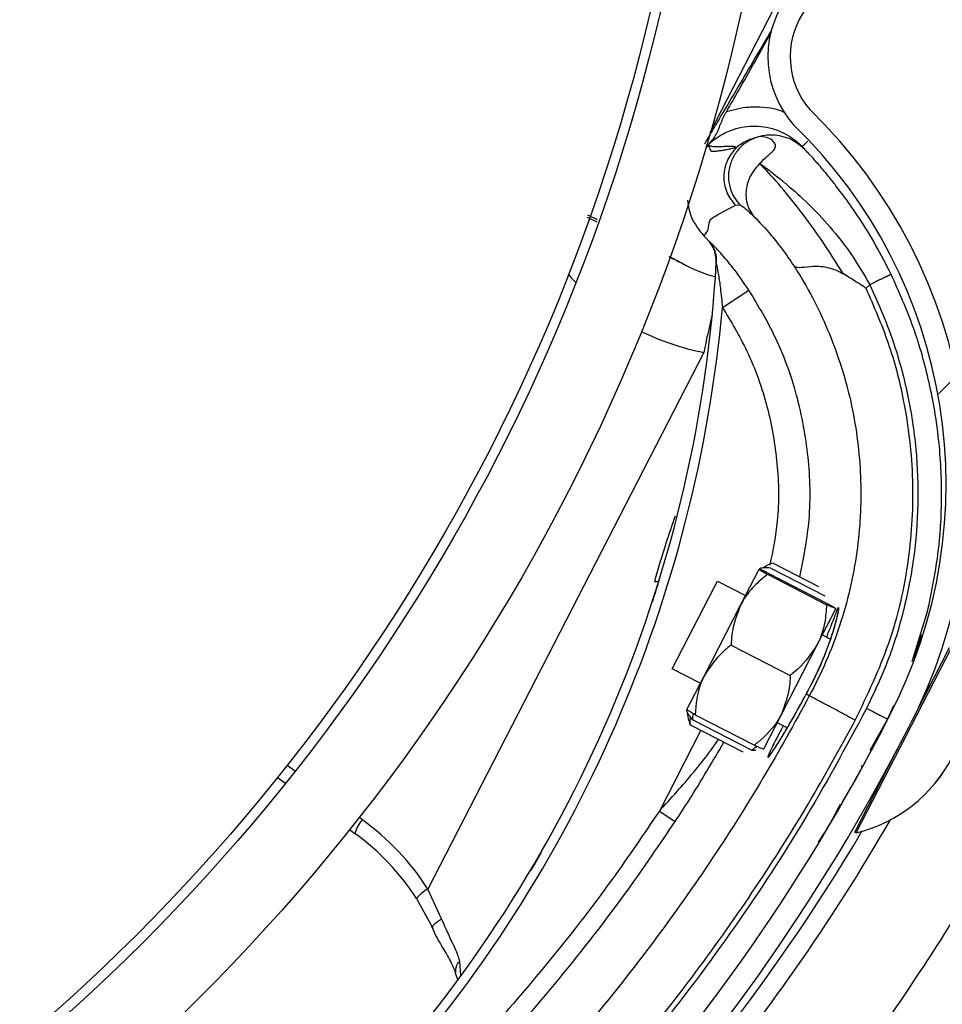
# Model space of a CAD drawing. Header units: inches. Extents: x 170 to 284, y 215 to 248.
# Tile 858 of 1056: x 235.9139 to 236.0139, y 224.6688 to 224.7756. Entities that reach past the tile are written whole.
import ezdxf

# ---------------------------------------------------------------- set-up
doc = ezdxf.new("R2010")
doc.units = ezdxf.units.IN
doc.header["$LTSCALE"] = 0.25
doc.header["$MEASUREMENT"] = 0
doc.layers.add('RH TOP OF HOOD', color=7, linetype='Continuous')
pattern_1 = [(45, (225.4196035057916, 218.4993357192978), (-0.03026527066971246, 0.03026527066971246), [])]

msp = doc.modelspace()

# ---------------------------------------------------------------- hatches: boundary and pattern name
at = {"layer": 'RH TOP OF HOOD'}
h = msp.add_hatch(dxfattribs=at)
h.set_pattern_fill('ANSI31', color=256, scale=0.34241245, angle=2.8e-322, style=0)
h.set_pattern_definition([(45, (225.4529552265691, 218.4993357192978), (-0.03026527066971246, 0.03026527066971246), [])])
edge = h.paths.add_edge_path(flags=0)
edge.add_arc((235.7395956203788, 224.3915581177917), 0.021400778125, 89.9999999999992, 390.52248781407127, ccw=False)
edge.add_line((235.7395956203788, 224.4129588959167), (235.8123582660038, 224.4129588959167))
edge.add_arc((235.8123582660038, 224.8238538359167), 0.4108949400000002, 270, 450.0000000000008)
edge.add_line((235.8123582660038, 225.2347487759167), (235.3287006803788, 225.2347487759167))
edge.add_arc((235.3287006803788, 225.2390289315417), 0.004280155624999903, 180.0000000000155, 269.9999999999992, ccw=False)
edge.add_line((235.3244205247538, 225.2390289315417), (235.3244205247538, 225.2818304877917))
edge.add_arc((235.3287006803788, 225.2818304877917), 0.004280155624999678, 360, 540, ccw=False)
edge.add_line((235.3329808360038, 225.2818304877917), (235.3329808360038, 225.2390289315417))
edge.add_line((235.3329808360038, 225.2390289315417), (235.3297484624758, 225.2390289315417))
edge.add_line((235.3297484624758, 225.2390289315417), (235.3297484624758, 225.2818304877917))
edge.add_arc((235.3287006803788, 225.2818304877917), 0.001047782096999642, 360, 540.0000000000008)
edge.add_line((235.3276528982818, 225.2818304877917), (235.3276528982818, 225.2390289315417))
edge.add_arc((235.3287006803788, 225.2390289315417), 0.001047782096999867, 180, 270)
edge.add_line((235.3287006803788, 225.2379811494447), (235.8123582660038, 225.2379811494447))
edge.add_arc((235.8123582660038, 224.8238538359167), 0.4141273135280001, 269.9999999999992, 450, ccw=False)
edge.add_line((235.8123582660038, 224.4097265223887), (235.7395956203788, 224.4097265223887))
edge.add_arc((235.7395956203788, 224.3915581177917), 0.018168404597, 450.0000000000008, 750.5224878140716)
edge.add_arc((235.754343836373, 224.4002532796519), 0.001047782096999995, 390.5224878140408, 495.0000000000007)
edge.add_line((235.753602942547, 224.4009941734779), (235.7449077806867, 224.3922990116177))
edge.add_line((235.7449077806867, 224.3922990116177), (235.7426221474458, 224.3945846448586))
edge.add_line((235.7426221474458, 224.3945846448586), (235.751317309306, 224.4032798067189))
edge.add_arc((235.754343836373, 224.4002532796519), 0.004280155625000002, 390.522487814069, 495.0000000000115, ccw=False)
h = msp.add_hatch(dxfattribs=at)
h.set_pattern_fill('ANSI31', color=256, scale=0.34241245, style=0)
h.set_pattern_definition(pattern_1)
edge = h.paths.add_edge_path(flags=0)
edge.add_line((235.7790065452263, 225.2304686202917), (235.4365940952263, 225.2304686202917))
edge.add_line((235.4365940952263, 225.2304686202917), (235.4365940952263, 225.2347487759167))
edge.add_line((235.4365940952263, 225.2347487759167), (235.7790065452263, 225.2347487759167))
edge.add_arc((235.7790065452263, 224.8238538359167), 0.4108949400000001, 269.9999999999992, 450, ccw=False)
edge.add_line((235.7790065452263, 224.4129588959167), (235.7062438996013, 224.4129588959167))
edge.add_line((235.7062438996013, 224.4129588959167), (235.7062438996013, 224.4172390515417))
edge.add_line((235.7062438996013, 224.4172390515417), (235.7790065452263, 224.4172390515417))
edge.add_arc((235.7790065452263, 224.8238538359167), 0.406614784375, 270, 450.0000000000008)
h = msp.add_hatch(dxfattribs=at)
h.set_pattern_fill('ANSI32', color=256, scale=0.34241245, angle=2.8e-322, style=0)
h.set_pattern_definition([(45, (225.4196035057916, 218.4993357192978), (-0.09079581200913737, 0.09079581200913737), []), (45, (225.4801340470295, 218.4993357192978), (-0.09079581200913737, 0.09079581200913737), [])])
edge = h.paths.add_edge_path(flags=0)
edge.add_arc((235.7790065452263, 224.8238538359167), 0.2182879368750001, 180, 540, ccw=False)
edge = h.paths.add_edge_path(flags=0)
edge.add_arc((235.7790065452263, 224.8238538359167), 0.2097276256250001, 180, 540, ccw=False)
h = msp.add_hatch(dxfattribs=at)
h.set_pattern_fill('ANSI31', color=256, scale=0.34241245, angle=2.8e-322, style=0)
h.set_pattern_definition(pattern_1)
edge = h.paths.add_edge_path(flags=0)
edge.add_line((236.0242613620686, 224.7916483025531), (236.0240517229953, 224.789243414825))
edge.add_arc((236.0244100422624, 224.7933538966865), 0.004126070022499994, 242.80758111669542, 265.0180014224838, ccw=False)
edge.add_arc((236.0284784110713, 224.8012726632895), 0.01302879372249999, 194.2837484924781, 242.8075811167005, ccw=False)
edge.add_arc((236.0336946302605, 224.8021343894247), 0.01830194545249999, 152.8075811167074, 192.868954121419, ccw=False)
edge.add_arc((236.0278773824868, 224.8051230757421), 0.01176186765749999, 444.94843881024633, 512.8075811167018, ccw=False)
edge.add_arc((236.0284314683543, 224.8011812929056), 0.01566536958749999, 388.0646491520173, 448.23838092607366, ccw=False)
edge.add_arc((236.0200631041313, 224.7963571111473), 0.02532140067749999, 365.6618293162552, 388.7885144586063, ccw=False)
edge.add_arc((236.0302222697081, 224.7982979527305), 0.01504902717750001, 324.96329948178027, 362.12223075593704, ccw=False)
edge.add_arc((236.0197767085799, 224.8051658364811), 0.02754708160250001, 246.11608425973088, 325.7401548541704, ccw=False)
edge.add_arc((236.006177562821, 224.7715778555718), 0.008748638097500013, 433.7662000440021, 580.7490133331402)
edge.add_arc((235.9600185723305, 224.7251915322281), 0.05672062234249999, 332.3782168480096, 405.81748085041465, ccw=False)
edge.add_arc((235.8186385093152, 224.7964800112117), 0.2150521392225, 316.23360868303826, 333.0136347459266, ccw=False)
edge.add_arc((235.9538221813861, 224.6683983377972), 0.02884824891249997, 257.9664245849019, 314.2213378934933, ccw=False)
edge.add_arc((235.9443067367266, 224.6119629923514), 0.0284373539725, 442.9281750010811, 496.5266487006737)
edge.add_arc((235.9347944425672, 224.6215465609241), 0.01494630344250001, 498.0990219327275, 553.3547732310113)
edge.add_arc((235.938669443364, 224.6215960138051), 0.0187470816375, 190.765455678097, 224.2471970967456)
edge.add_arc((235.934483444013, 224.618318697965), 0.0134739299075, 226.6851385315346, 265.0812268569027)
edge.add_arc((235.9335599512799, 224.6109014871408), 0.006011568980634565, 267.7901137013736, 288.5251547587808)
edge.add_arc((235.9281665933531, 224.6218335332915), 0.01816498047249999, 293.7068411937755, 332.8075811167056)
edge.add_arc((235.9345929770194, 224.6185318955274), 0.01094007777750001, 332.8075811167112, 422.8075811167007)
edge.add_arc((235.93873958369, 224.6266029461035), 0.001866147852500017, 422.8075811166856, 438.449827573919)
edge.add_line((235.9391132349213, 224.628431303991), (235.9395965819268, 224.6307964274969))
edge.add_arc((235.93873958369, 224.6266029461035), 0.004280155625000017, 422.80758111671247, 438.44982757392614, ccw=False)
edge.add_arc((235.9345929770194, 224.6185318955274), 0.01335408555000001, 332.80758111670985, 422.80758111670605, ccw=False)
edge.add_arc((235.9281665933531, 224.6218335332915), 0.020578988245, 293.418939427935, 332.8075811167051, ccw=False)
edge.add_arc((235.9335599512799, 224.6109014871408), 0.008425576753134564, 267.3852483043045, 289.30729203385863, ccw=False)
edge.add_arc((235.934483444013, 224.618318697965), 0.01588793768, 226.4978833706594, 265.2781618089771, ccw=False)
edge.add_arc((235.938669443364, 224.6215960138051), 0.02116108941, 190.9121118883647, 224.3847528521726, ccw=False)
edge.add_arc((235.9347944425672, 224.6215465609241), 0.01736031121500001, 137.9878292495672, 193.1734344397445, ccw=False)
edge.add_arc((235.9443067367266, 224.6119629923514), 0.030851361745, 442.72573840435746, 496.58711871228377, ccw=False)
edge.add_arc((235.9538221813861, 224.6683983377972), 0.02643424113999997, 257.7492906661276, 314.1311942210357)
edge.add_arc((235.8186385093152, 224.7964800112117), 0.21263813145, 316.245249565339, 333.0172706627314)
edge.add_arc((235.9600185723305, 224.7251915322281), 0.05430661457, 332.3642077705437, 405.9221159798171)
edge.add_arc((236.006177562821, 224.7715778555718), 0.01116264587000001, 72.86862000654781, 221.3366683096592, ccw=False)
edge.add_arc((236.0197767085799, 224.8051658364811), 0.02513307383, 245.7789812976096, 325.7782389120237)
edge.add_arc((236.0302222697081, 224.7982979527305), 0.01263501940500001, 324.8906283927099, 361.7902779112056)
edge.add_arc((236.0200631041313, 224.7963571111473), 0.022907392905, 365.8518874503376, 388.8272963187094)
edge.add_arc((236.0284314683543, 224.8011812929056), 0.01325136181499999, 387.9998215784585, 448.5428308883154)
edge.add_arc((236.0278773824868, 224.8051230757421), 0.009347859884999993, 444.5301052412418, 512.8075811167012)
edge.add_arc((236.0336946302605, 224.8021343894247), 0.01588793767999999, 512.8075811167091, 552.7597599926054)
edge.add_arc((236.0284784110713, 224.8012726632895), 0.01061478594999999, 194.4420824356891, 242.8075811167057)
edge.add_arc((236.0244100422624, 224.7933538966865), 0.001712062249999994, 242.8075811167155, 265.0180014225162)

# ---------------------------------------------------------------- linework, layer by layer
for p, q in [((236.0091324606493, 224.8030280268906), (235.988734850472, 224.7633256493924)), ((235.9883497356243, 224.7618549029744), (235.9885629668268, 224.762059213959)), ((235.9989159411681, 224.7616447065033), (235.998732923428, 224.7618371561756)), ((235.9990945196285, 224.7614555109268), (235.9989732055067, 224.7615844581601)), ((235.9915118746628, 224.7554715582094), (235.991974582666, 224.7555285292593)), ((235.9765387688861, 224.7538904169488), (235.9755203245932, 224.7544133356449)), ((235.975436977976, 224.7541766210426), (235.9764629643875, 224.7536921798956)), ((235.9883212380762, 224.7519164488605), (235.9880824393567, 224.7521782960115)), ((235.98862640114, 224.751594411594), (235.9883212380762, 224.7519164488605)), ((236.0056536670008, 224.7464777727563), (236.006057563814, 224.7468647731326)), ((235.990094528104, 224.7444054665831), (235.9929532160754, 224.7462866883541)), ((235.9880744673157, 224.7395267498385), (235.9581785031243, 224.6813365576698)), ((235.9920460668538, 224.7121159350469), (235.9940535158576, 224.7160210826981)), ((235.9953178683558, 224.7161401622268), (236.0011949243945, 224.7131190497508)), ((235.9955952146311, 224.7166796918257), (236.0005023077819, 224.714157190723)), ((235.9949712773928, 224.7154659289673), (236.0013816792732, 224.7121706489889)), ((235.9950390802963, 224.7155978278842), (236.0014494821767, 224.7123025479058)), ((235.9846489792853, 224.7052157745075), (235.9892131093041, 224.7140945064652)), ((235.9892131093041, 224.7140945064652), (235.9895410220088, 224.7147324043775)), ((235.9895410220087, 224.7147324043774), (235.9925863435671, 224.713166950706)), ((235.9881328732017, 224.7045034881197), (235.9920460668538, 224.7121159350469)), ((236.002367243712, 224.711747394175), (236.0003597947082, 224.7078422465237)), ((236.0106632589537, 224.7059960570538), (236.0123163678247, 224.7114213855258)), ((236.0009000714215, 224.7088932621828), (236.0018080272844, 224.7084265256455)), ((235.9910241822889, 224.7077875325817), (235.9974345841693, 224.7044922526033)), ((236.0003597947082, 224.7078422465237), (235.996446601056, 224.7002297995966)), ((236.0045767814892, 224.6874353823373), (236.0148588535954, 224.7074373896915)), ((236.0106122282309, 224.6995507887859), (236.0147065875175, 224.7075156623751)), ((235.9876943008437, 224.703650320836), (235.9846489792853, 224.7052157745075)), ((235.9862271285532, 224.7007961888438), (235.9881328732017, 224.7045034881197)), ((235.9992124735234, 224.7025477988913), (235.9992124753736, 224.7025479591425)), ((235.9992124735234, 224.7025477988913), (235.9994939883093, 224.7022857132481)), ((236.007992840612, 224.6997333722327), (236.0086536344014, 224.7012413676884)), ((235.9864669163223, 224.6996386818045), (235.9862266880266, 224.700795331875)), ((235.9871448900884, 224.700241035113), (235.9935552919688, 224.6969457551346)), ((235.996446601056, 224.7002297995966), (235.9945408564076, 224.6965225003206)), ((236.0081517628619, 224.7000539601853), (236.0080255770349, 224.6998101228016)), ((235.9865887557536, 224.6991591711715), (235.9864954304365, 224.6996446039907)), ((235.9865887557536, 224.6991591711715), (235.9923119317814, 224.6962171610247)), ((235.986866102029, 224.6996987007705), (235.9932765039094, 224.6964034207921)), ((235.997113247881, 224.6988084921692), (235.9960080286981, 224.6993766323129)), ((236.0061048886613, 224.6964012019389), (236.007992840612, 224.6997333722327)), ((235.9877585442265, 224.6985578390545), (235.9832540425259, 224.689796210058)), ((236.0044245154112, 224.6875136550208), (236.0095224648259, 224.6974308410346)), ((235.9932765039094, 224.6964034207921), (235.9937057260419, 224.6963922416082)), ((235.9437915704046, 224.6941172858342), (235.9429237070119, 224.6947447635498)), ((236.0052852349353, 224.6946076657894), (236.0051330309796, 224.6946859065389)), ((235.9418788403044, 224.6934291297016), (235.9427470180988, 224.6928014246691)), ((236.00292110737, 224.6904633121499), (236.0029199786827, 224.690461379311)), ((235.9832540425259, 224.689796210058), (235.9849692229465, 224.688667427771)), ((235.9510749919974, 224.6888512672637), (235.9507342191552, 224.6890976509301)), ((235.9496920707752, 224.6877800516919), (235.950270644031, 224.6873617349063)), ((236.0045767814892, 224.6874353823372), (236.0044245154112, 224.6875136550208)), ((236.0045781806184, 224.687434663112), (236.0045767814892, 224.6874353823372)), ((235.9596536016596, 224.6781016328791), (235.9581785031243, 224.6813365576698)), ((235.9569356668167, 224.6803108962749), (235.9586953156, 224.6770826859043)), ((235.9617609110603, 224.6719566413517), (235.9616443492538, 224.6734839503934)), ((235.9614191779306, 224.6715330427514), (235.9611461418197, 224.6723002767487))]:
    msp.add_line(p, q, dxfattribs=at)
at = {"layer": 'RH TOP OF HOOD', "flags": 128}
msp.add_lwpolyline([(235.9586953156, 224.6770826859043), (235.9586792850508, 224.6771741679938), (235.9587062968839, 224.677282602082), (235.9587756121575, 224.6774050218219), (235.9588853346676, 224.6775380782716), (235.9590324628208, 224.6776781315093), (235.9592129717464, 224.6778213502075), (235.959421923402, 224.6779638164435), (235.9596536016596, 224.6781016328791)], dxfattribs=at)
at = {"layer": 'RH TOP OF HOOD'}
for radius in [0.218287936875, 0.2097276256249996, 0.20865758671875]:
    msp.add_circle((235.7790065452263, 224.8238538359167), radius, dxfattribs=at)
for centre, radius, start, end in [((235.7790065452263, 224.8238538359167), 0.4141273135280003, 269.9999999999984, 90), ((235.7790065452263, 224.8238538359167), 0.4108949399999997, 269.9999999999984, 90), ((235.7790065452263, 224.8238538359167), 0.406614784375, 269.9999999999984, 90), ((236.006177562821, 224.7715778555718), 0.01116264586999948, 72.86862000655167, 221.3366683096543), ((236.006177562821, 224.7715778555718), 0.008748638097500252, 73.76620004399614, 220.7490133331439), ((235.9600185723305, 224.7251915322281), 0.05672062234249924, 332.3782168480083, 45.81748085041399), ((235.9600185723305, 224.7251915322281), 0.05430661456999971, 332.3642077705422, 45.92211597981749), ((235.9860015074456, 224.7493872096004), 0.003424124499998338, 356.6781313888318, 43.42999263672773), ((235.8441391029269, 224.7576212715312), 0.1455252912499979, 318.1620057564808, 356.678131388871), ((235.9853936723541, 224.7487665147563), 0.0005136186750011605, 61.41807816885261, 62.82183662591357), ((235.9938301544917, 224.7642517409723), 0.01712062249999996, 241.4180781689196, 254.7541812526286), ((235.9928363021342, 224.7647623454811), 0.02568093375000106, 220.7648642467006, 223.4329066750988), ((235.8441391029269, 224.7576212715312), 0.1465525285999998, 318.1481994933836, 354.8261561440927), ((236.0456328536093, 224.7285302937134), 0.05859940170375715, 165.2001177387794, 169.1840503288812), ((235.9928363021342, 224.7647623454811), 0.02568093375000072, 243.2920604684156, 259.3142069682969), ((235.9828916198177, 224.7152046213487), 0.0005320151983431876, 251.6300963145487, 307.6359971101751), ((236.000820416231, 224.7029185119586), 0.01593228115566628, 283.6370579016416, 21.95189982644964), ((236.0008218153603, 224.7029177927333), 0.01593228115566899, 283.6370579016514, 21.9518998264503), ((236.0121441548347, 224.7037292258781), 0.0005478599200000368, 287.0407844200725, 332.7944788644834), ((235.8186385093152, 224.7964800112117), 0.2126381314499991, 316.2452495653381, 333.0172706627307), ((235.8186385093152, 224.7964800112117), 0.2150521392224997, 316.2336086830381, 333.0136347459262), ((236.0067511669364, 224.6932380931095), 0.0005478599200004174, 332.7944788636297, 2.08965420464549), ((235.9535887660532, 224.6865318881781), 0.003420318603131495, 137.3032605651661, 165.9586174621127), ((235.9348244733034, 224.6663752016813), 0.02773540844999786, 32.64495434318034, 54.13252957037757), ((235.8193020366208, 224.7976945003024), 0.2180957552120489, 319.9868043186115, 330.0611544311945), ((235.9350232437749, 224.6662730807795), 0.02602334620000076, 32.64495434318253, 54.13252957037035), ((235.8193020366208, 224.7976945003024), 0.2160622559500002, 313.900559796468, 329.3673031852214), ((235.959804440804, 224.6781005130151), 0.003621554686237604, 116.6770576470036, 142.3858374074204), ((235.9622829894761, 224.6725610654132), 0.001122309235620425, 124.6833944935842, 192.7544157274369)]:
    msp.add_arc(centre, radius, start, end, dxfattribs=at)
for points, knots in [([(235.9954067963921, 224.7744645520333), (235.99420621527, 224.7724267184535), (235.9923930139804, 224.7693490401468), (235.9902484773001, 224.7657097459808), (235.9891194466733, 224.7638045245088), (235.9885115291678, 224.7627679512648), (235.9882369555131, 224.7622845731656), (235.9881392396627, 224.7621100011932), (235.9881366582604, 224.7621053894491)], [0, 0, 0, 0, 0.4937439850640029, 0.7456865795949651, 0.8829237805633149, 0.9575698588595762, 0.9988791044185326, 0.9999999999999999, 0.9999999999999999, 0.9999999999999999, 0.9999999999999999]), ([(235.9905177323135, 224.765604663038), (235.9909559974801, 224.76636274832), (235.9926138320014, 224.769230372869), (235.9942152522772, 224.7721299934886), (235.9953933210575, 224.7742630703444)], [0, 0, 0, 0, 0.2643600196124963, 0.9999999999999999, 0.9999999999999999, 0.9999999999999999, 0.9999999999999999]), ([(235.9968851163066, 224.7654603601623), (235.9968457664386, 224.7654835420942), (235.9959142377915, 224.7660323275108), (235.9944880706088, 224.7661188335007), (235.9923770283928, 224.7661043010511), (235.9913216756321, 224.765820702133), (235.9905177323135, 224.765604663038)], [0, 0, 0, 0, 0.0210988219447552, 0.4994719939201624, 0.618709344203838, 0.9999999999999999, 0.9999999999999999, 0.9999999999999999, 0.9999999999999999]), ([(235.9887338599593, 224.7622259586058), (235.988909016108, 224.7624258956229), (235.9893589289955, 224.7629394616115), (235.9897720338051, 224.7640020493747), (235.9901921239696, 224.7650288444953), (235.9904657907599, 224.765512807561), (235.9905177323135, 224.765604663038)], [0, 0, 0, 0, 0.2412678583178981, 0.6197299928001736, 0.9278253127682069, 1, 1, 1, 1]), ([(235.9885629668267, 224.762059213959), (235.9885629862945, 224.762059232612), (235.9891866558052, 224.7626568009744), (235.9906143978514, 224.7636001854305), (235.9924710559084, 224.7640373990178), (235.9942811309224, 224.7640778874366), (235.9960977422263, 224.7637341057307), (235.9977574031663, 224.7627690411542), (235.9985452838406, 224.7620332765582), (235.9987329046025, 224.761837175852), (235.9987329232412, 224.7618371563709)], [0, 0, 0, 0, 7.18941593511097e-06, 0.2303203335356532, 0.4448965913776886, 0.4983905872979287, 0.7130087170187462, 0.9276298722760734, 0.9999928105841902, 1, 1, 1, 1]), ([(235.9941331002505, 224.7629307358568), (235.9938074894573, 224.7628275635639), (235.9931206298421, 224.7626099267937), (235.9921842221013, 224.7619553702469), (235.9913870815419, 224.7610299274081), (235.9908605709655, 224.7598704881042), (235.9906812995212, 224.7586095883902), (235.9908559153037, 224.7574002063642), (235.9912935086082, 224.7563441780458), (235.9917555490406, 224.7557908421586), (235.991974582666, 224.7555285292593)], [0, 0, 0, 0, 0.1098512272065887, 0.2317256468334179, 0.3631776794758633, 0.4999999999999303, 0.6368223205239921, 0.7682743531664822, 0.8901487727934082, 1, 1, 1, 1]), ([(235.9941331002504, 224.7629307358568), (235.9936427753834, 224.7627935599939), (235.9928015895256, 224.7625582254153), (235.9921009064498, 224.7621087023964), (235.9917832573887, 224.7618701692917), (235.9916964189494, 224.7618009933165), (235.9916739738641, 224.7617832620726), (235.991666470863, 224.7617773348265)], [0, 0, 0, 0, 0.5022803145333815, 0.8616962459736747, 0.9584272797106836, 0.9861029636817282, 1, 1, 1, 1]), ([(235.9990945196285, 224.7614555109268), (235.9985991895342, 224.7618818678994), (235.9978369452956, 224.7625379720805), (235.9965413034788, 224.7629712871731), (235.9954880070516, 224.7631118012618), (235.9946727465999, 224.7630520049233), (235.9942296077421, 224.762952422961), (235.9941330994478, 224.7629307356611)], [0, 0, 0, 0, 0.3580314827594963, 0.5509607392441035, 0.7480445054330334, 0.9451282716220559, 1, 1, 1, 1]), ([(235.9941408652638, 224.7600316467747), (235.9944151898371, 224.7603070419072), (235.9947976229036, 224.7606909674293), (235.9952945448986, 224.7611072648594), (235.9956385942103, 224.7614171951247), (235.9958972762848, 224.7617840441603), (235.9958059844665, 224.7622374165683), (235.9951334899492, 224.7628529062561), (235.9945329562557, 224.762899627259), (235.9941330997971, 224.7629307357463)], [0, 0, 0, 0, 0.1001269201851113, 0.1395859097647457, 0.1897135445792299, 0.2582342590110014, 0.3697357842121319, 0.5803479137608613, 1, 1, 1, 1]), ([(235.9883343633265, 224.7618515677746), (235.9883343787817, 224.7618515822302), (235.9884641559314, 224.7619729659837), (235.9885990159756, 224.7620994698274), (235.9887338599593, 224.7622259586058)], [0, 0, 0, 0, 0.0001190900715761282, 1, 1, 1, 1]), ([(235.9916449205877, 224.7617630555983), (235.991506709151, 224.7617224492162), (235.9912136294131, 224.7616363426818), (235.9907885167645, 224.7615377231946), (235.9904505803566, 224.7614716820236), (235.9902008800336, 224.7614294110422), (235.9900431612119, 224.7614046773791), (235.9898832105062, 224.7613815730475), (235.989721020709, 224.7613600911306), (235.9895485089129, 224.7613392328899), (235.9893722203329, 224.7613201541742), (235.9892137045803, 224.7613038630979), (235.9890976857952, 224.7612947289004), (235.9890152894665, 224.7612889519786), (235.9889514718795, 224.76129936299), (235.9888931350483, 224.7613281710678), (235.9888412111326, 224.7613788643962), (235.9887970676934, 224.7614540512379), (235.9887652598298, 224.7615541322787), (235.9887323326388, 224.761644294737), (235.9887060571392, 224.7617143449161), (235.9886876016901, 224.7617584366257), (235.9886707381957, 224.7617956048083), (235.9886402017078, 224.7618254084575), (235.9885930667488, 224.7618524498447), (235.9885264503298, 224.7618673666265), (235.9884467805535, 224.7618695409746), (235.9883814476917, 224.7618591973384), (235.9883488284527, 224.7618540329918)], [0, 0, 0, 0, 0.08480730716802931, 0.1798353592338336, 0.2850849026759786, 0.3228266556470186, 0.3617275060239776, 0.4017874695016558, 0.443006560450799, 0.4853847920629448, 0.5351510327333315, 0.5813528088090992, 0.6105805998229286, 0.6293562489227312, 0.6489120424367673, 0.6766412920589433, 0.7075477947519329, 0.7416323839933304, 0.7850907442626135, 0.8280699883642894, 0.8539878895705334, 0.8729964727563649, 0.885095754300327, 0.9032140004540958, 0.9275168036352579, 0.951748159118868, 0.9759089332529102, 1, 1, 1, 1]), ([(235.9887338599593, 224.7622259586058), (235.9886828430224, 224.7621759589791), (235.9885679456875, 224.7620633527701), (235.9884277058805, 224.761929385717), (235.9883497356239, 224.761854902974)], [0, 0, 0, 0, 0.4440219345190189, 0.9999999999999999, 0.9999999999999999, 0.9999999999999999, 0.9999999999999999]), ([(235.9885632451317, 224.7620594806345), (235.9886048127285, 224.7620280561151), (235.9886898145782, 224.7619637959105), (235.9888556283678, 224.7618993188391), (235.9890488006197, 224.7618554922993), (235.9892653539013, 224.7618349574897), (235.9894938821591, 224.7618312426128), (235.9897277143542, 224.7618383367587), (235.9899914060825, 224.7618542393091), (235.9902490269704, 224.7618726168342), (235.9904787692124, 224.7618873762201), (235.9906707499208, 224.7618975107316), (235.990850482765, 224.7619018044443), (235.9910342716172, 224.7618991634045), (235.9912094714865, 224.7618868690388), (235.9913729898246, 224.7618608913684), (235.9915217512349, 224.7618216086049), (235.9916044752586, 224.7617822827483), (235.9916449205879, 224.7617630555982)], [0, 0, 0, 0, 0.0657809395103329, 0.1345158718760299, 0.2062058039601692, 0.27713025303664, 0.3450539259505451, 0.411816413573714, 0.4774590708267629, 0.5636721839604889, 0.622780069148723, 0.6670965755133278, 0.724168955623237, 0.7778304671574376, 0.8321346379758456, 0.8905164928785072, 0.9464714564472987, 1, 1, 1, 1]), ([(235.9915118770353, 224.75547155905), (235.9911678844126, 224.7559167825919), (235.9906387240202, 224.7566016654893), (235.9903227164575, 224.7577330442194), (235.9902439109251, 224.7586446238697), (235.9903606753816, 224.7595520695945), (235.99072360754, 224.7606691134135), (235.9912808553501, 224.7613310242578), (235.9916431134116, 224.7617613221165)], [0, 0, 0, 0, 0.2394514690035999, 0.368345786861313, 0.499976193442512, 0.6316105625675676, 0.7605158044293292, 0.9999999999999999, 0.9999999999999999, 0.9999999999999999, 0.9999999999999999]), ([(235.9993327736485, 224.7624110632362), (235.9992760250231, 224.7623567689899), (235.9990536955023, 224.7621440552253), (235.9988047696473, 224.7619058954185), (235.9987568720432, 224.7618600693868), (235.9987329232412, 224.7618371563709)], [0, 0, 0, 0, 0.1462931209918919, 0.5731465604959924, 0.9999999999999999, 0.9999999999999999, 0.9999999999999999, 0.9999999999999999]), ([(235.9989732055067, 224.7615844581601), (235.9989250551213, 224.7616356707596), (235.9987803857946, 224.7617895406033), (235.9988939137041, 224.761667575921), (235.9990307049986, 224.7615240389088), (235.998931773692, 224.7616280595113), (235.9989159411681, 224.7616447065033)], [0, 0, 0, 0, 0.1877582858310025, 0.5641255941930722, 0.9302446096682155, 0.9999999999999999, 0.9999999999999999, 0.9999999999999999, 0.9999999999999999]), ([(236.0027067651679, 224.757163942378), (236.0024269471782, 224.7575336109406), (236.0016606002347, 224.7585460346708), (236.000655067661, 224.7597249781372), (235.9997645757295, 224.7607347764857), (235.9992211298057, 224.7613205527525), (235.9991364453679, 224.7614108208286), (235.9990945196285, 224.7614555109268)], [0, 0, 0, 0, 0.1282528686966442, 0.3512504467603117, 0.5733912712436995, 0.7887937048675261, 1, 1, 1, 1]), ([(235.9941389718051, 224.7600307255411), (235.9937835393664, 224.759617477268), (235.9930451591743, 224.7587589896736), (235.9925677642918, 224.7571352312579), (235.9926622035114, 224.7555261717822), (235.9932028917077, 224.754702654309), (235.9934632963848, 224.7543060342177)], [0, 0, 0, 0, 0.2405618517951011, 0.4997464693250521, 0.7590693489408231, 1, 1, 1, 1]), ([(236.0032027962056, 224.7480185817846), (236.0024488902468, 224.7492176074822), (236.0009004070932, 224.751680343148), (235.9984639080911, 224.7549932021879), (235.9960638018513, 224.7579779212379), (235.994790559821, 224.7593326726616), (235.9941369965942, 224.7600280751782)], [0, 0, 0, 0, 0.2305257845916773, 0.4734878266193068, 0.7297379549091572, 1, 1, 1, 1]), ([(235.9941389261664, 224.7600290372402), (235.9944141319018, 224.75982345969), (235.9950715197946, 224.7593323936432), (235.9959916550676, 224.7586031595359), (235.9967171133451, 224.7580125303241), (235.9977093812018, 224.7571901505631), (235.9993508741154, 224.7557183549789), (236.0017837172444, 224.7531684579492), (236.0041081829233, 224.750229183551), (236.0054169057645, 224.7479704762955), (236.006057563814, 224.7468647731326)], [0, 0, 0, 0, 0.08980644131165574, 0.2145219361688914, 0.2531624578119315, 0.2759662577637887, 0.4628905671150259, 0.637395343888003, 0.8224944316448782, 1, 1, 1, 1]), ([(236.0083676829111, 224.7479865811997), (236.0078178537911, 224.7490642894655), (236.0067318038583, 224.7511930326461), (236.0049807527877, 224.7540081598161), (236.0036013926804, 224.7560120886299), (236.0029117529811, 224.7569000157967), (236.0027067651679, 224.757163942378)], [0, 0, 0, 0, 0.3013203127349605, 0.5951829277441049, 0.879672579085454, 1, 1, 1, 1]), ([(235.9862997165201, 224.7560139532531), (235.9863986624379, 224.7553746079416), (235.9866218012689, 224.7539327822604), (235.9875559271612, 224.7528019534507), (235.9880758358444, 224.752172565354)], [0, 0, 0, 0, 0.443427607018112, 1, 1, 1, 1]), ([(235.988075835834, 224.7521725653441), (235.9882578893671, 224.7523651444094), (235.9886220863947, 224.7527503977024), (235.98861691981, 224.7539031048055), (235.9897915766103, 224.7545899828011), (235.990774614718, 224.7550937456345), (235.9915118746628, 224.7554715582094)], [0, 0, 0, 0, 0.1666800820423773, 0.3334425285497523, 0.5000945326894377, 1, 1, 1, 1]), ([(235.9919745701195, 224.7555285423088), (235.992089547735, 224.7554776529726), (235.9923193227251, 224.755375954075), (235.9930786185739, 224.7546660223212), (235.9934579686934, 224.754311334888)], [0, 0, 0, 0, 0.5003922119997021, 1, 1, 1, 1]), ([(235.9934641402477, 224.7543051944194), (235.994074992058, 224.7536677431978), (235.9950019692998, 224.7527004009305), (235.9965893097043, 224.7507148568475), (235.9974339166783, 224.7494879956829), (235.9978582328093, 224.7488716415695)], [0, 0, 0, 0, 0.49019897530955, 0.7438846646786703, 0.9999999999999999, 0.9999999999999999, 0.9999999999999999, 0.9999999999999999]), ([(235.989446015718, 224.7490452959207), (235.989452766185, 224.7493970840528), (235.9894645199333, 224.7500096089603), (235.9891689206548, 224.7508881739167), (235.9888278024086, 224.7513341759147), (235.9886405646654, 224.7515789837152)], [0, 0, 0, 0, 0.3783552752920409, 0.6587829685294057, 1, 1, 1, 1]), ([(235.9929532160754, 224.7462866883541), (235.9923879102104, 224.7471034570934), (235.9913937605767, 224.7485398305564), (235.9900065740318, 224.7501792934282), (235.9891002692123, 224.7511459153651), (235.9887445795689, 224.7514870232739), (235.988640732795, 224.7515791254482), (235.9886407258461, 224.7515791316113)], [0, 0, 0, 0, 0.3699466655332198, 0.650589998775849, 0.8492685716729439, 0.9999899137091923, 1, 1, 1, 1]), ([(235.9843166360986, 224.7498879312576), (235.9844849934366, 224.749803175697), (235.9847662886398, 224.749661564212), (235.985114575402, 224.7494849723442), (235.985339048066, 224.7493708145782), (235.9854935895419, 224.7492920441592), (235.9855902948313, 224.7492426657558), (235.9856341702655, 224.7492202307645), (235.9856378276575, 224.7492183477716), (235.9856393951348, 224.7492175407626)], [0, 0, 0, 0, 0.3458279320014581, 0.5778170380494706, 0.7272875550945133, 0.8255095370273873, 0.9259620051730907, 0.9682689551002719, 1, 1, 1, 1]), ([(235.9856282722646, 224.7492234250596), (235.9856268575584, 224.7492241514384), (235.9856235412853, 224.7492258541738), (235.985578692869, 224.749248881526), (235.985480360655, 224.7492993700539), (235.9853236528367, 224.7493798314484), (235.9850951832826, 224.7494971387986), (235.9847525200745, 224.7496730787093), (235.9844788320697, 224.7498136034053), (235.9843196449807, 224.7498953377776)], [0, 0, 0, 0, 0.03093421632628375, 0.07251421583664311, 0.1735368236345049, 0.2738894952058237, 0.4276189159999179, 0.6670819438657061, 1, 1, 1, 1]), ([(235.9894198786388, 224.7491887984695), (235.9894206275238, 224.7491846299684), (235.9894222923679, 224.7491753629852), (235.9894305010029, 224.7491292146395), (235.989435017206, 224.749103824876)], [0, 0, 0, 0, 0.4498228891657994, 1, 1, 1, 1]), ([(235.9894460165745, 224.7490452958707), (235.9894473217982, 224.7490395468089), (235.9894706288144, 224.7489368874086), (235.9895463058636, 224.748554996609), (235.9896935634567, 224.7477041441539), (235.98990438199, 224.7462722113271), (235.9900236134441, 224.7451016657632), (235.990094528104, 224.7444054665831)], [0, 0, 0, 0, 0.005253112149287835, 0.09380336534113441, 0.2660256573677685, 0.5634579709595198, 1, 1, 1, 1]), ([(236.0032031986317, 224.7480181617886), (236.0029319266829, 224.7481671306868), (236.00237507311, 224.7484729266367), (236.0014505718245, 224.7487385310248), (236.0004879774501, 224.7488611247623), (235.9993396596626, 224.7487989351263), (235.9982951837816, 224.7486406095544), (235.9980020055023, 224.7487956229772), (235.9978582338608, 224.7488716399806)], [0, 0, 0, 0, 0.1136768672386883, 0.2333502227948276, 0.3620694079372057, 0.5019163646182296, 0.7557448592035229, 1, 1, 1, 1]), ([(235.9978591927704, 224.748872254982), (235.9981320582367, 224.7484367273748), (235.9997674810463, 224.7458263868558), (236.0022243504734, 224.7407063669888), (236.0044065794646, 224.73328788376), (236.0052779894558, 224.7256001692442), (236.0048660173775, 224.7176879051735), (236.0030104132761, 224.7097879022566), (236.0008140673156, 224.7047014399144), (235.9994940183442, 224.7022857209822), (235.9994940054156, 224.7022856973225)], [0, 0, 0, 0, 0.03155846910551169, 0.1891461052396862, 0.3467338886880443, 0.5043277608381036, 0.6619226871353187, 0.8309600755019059, 0.9999983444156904, 1, 1, 1, 1]), ([(236.0056536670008, 224.7464777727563), (236.0056440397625, 224.7464841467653), (236.0055480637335, 224.7465476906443), (236.0047400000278, 224.7470799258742), (236.0039317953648, 224.7475832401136), (236.0032111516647, 224.748032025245)], [0, 0, 0, 0, 0.01193493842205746, 0.1189819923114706, 1, 1, 1, 1]), ([(236.0083676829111, 224.7479865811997), (236.0083368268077, 224.7479715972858), (236.0082893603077, 224.7479485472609), (236.0080012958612, 224.7478086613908), (236.0077031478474, 224.7476638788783), (236.0073330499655, 224.7474841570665), (236.0067952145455, 224.7472229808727), (236.0063481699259, 224.7470058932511), (236.006057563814, 224.7468647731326)], [0, 0, 0, 0, 0.2394567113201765, 0.3683605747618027, 0.4999999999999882, 0.6316394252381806, 0.7605432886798, 1, 1, 1, 1]), ([(236.0123163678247, 224.7114213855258), (236.0127398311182, 224.7134672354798), (236.0135870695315, 224.7175604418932), (236.013946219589, 224.7238335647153), (236.013643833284, 224.7300982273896), (236.0125960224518, 224.7362731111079), (236.010901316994, 224.7422949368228), (236.0092112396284, 224.7460915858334), (236.0083676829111, 224.7479865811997)], [0, 0, 0, 0, 0.1669692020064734, 0.3340613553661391, 0.5010874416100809, 0.6678519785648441, 0.8342172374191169, 0.9999999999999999, 0.9999999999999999, 0.9999999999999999, 0.9999999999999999]), ([(236.006057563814, 224.7468647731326), (236.0068640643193, 224.7450546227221), (236.0084783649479, 224.7414314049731), (236.0100895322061, 224.735687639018), (236.0110858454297, 224.7298063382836), (236.0113794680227, 224.7238384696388), (236.0110037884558, 224.7178757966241), (236.009924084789, 224.7120042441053), (236.0082281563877, 224.7062844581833), (236.0065449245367, 224.7026922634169), (236.0057059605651, 224.7009018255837)], [0, 0, 0, 0, 0.1247413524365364, 0.2496837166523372, 0.3746881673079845, 0.4999855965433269, 0.6253465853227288, 0.7503062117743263, 0.87554650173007, 1, 1, 1, 1]), ([(235.9984762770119, 224.7151986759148), (235.9988629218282, 224.7171218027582), (235.9996953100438, 224.7212620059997), (235.9995784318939, 224.727783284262), (235.9984069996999, 224.7345786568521), (235.9961991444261, 224.7408544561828), (235.9939683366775, 224.7445878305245), (235.9929532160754, 224.7462866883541)], [0, 0, 0, 0, 0.1810254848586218, 0.3897206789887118, 0.5984159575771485, 0.8172607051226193, 0.9999999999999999, 0.9999999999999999, 0.9999999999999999, 0.9999999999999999]), ([(236.0044846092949, 224.6996433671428), (236.0057989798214, 224.7023828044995), (236.0084713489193, 224.7079526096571), (236.0104504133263, 224.7168146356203), (236.0109675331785, 224.7257303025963), (236.0100476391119, 224.7336005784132), (236.0082308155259, 224.7405877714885), (236.0065171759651, 224.7445042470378), (236.0056536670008, 224.7464777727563)], [0, 0, 0, 0, 0.1870908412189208, 0.3803918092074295, 0.5558755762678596, 0.7364481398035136, 0.8671952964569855, 1, 1, 1, 1]), ([(235.990094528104, 224.7444054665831), (235.9910231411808, 224.7428512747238), (235.9930638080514, 224.7394358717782), (235.9950847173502, 224.7336945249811), (235.9961522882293, 224.7274785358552), (235.9962700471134, 224.7216816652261), (235.9955481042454, 224.7180596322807), (235.9952304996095, 224.7164661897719)], [0, 0, 0, 0, 0.185924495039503, 0.408577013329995, 0.6208996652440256, 0.8332222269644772, 1, 1, 1, 1]), ([(235.9849674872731, 224.7217716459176), (235.9846235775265, 224.7207799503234), (235.9838072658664, 224.7184260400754), (235.9831210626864, 224.7160656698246), (235.9827239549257, 224.7146997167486)], [0, 0, 0, 0, 0.421297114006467, 1, 1, 1, 1]), ([(235.9950390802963, 224.7155978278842), (235.9948102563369, 224.7157039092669), (235.9943472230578, 224.7159185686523), (235.9940825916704, 224.716026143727), (235.994058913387, 224.7160220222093), (235.9940535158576, 224.7160210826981)], [0, 0, 0, 0, 0.4299704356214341, 0.8700602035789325, 0.9999999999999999, 0.9999999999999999, 0.9999999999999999, 0.9999999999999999]), ([(235.9940535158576, 224.7160210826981), (235.9941584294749, 224.7159456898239), (235.9942983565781, 224.7158451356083), (235.9948365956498, 224.7155418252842), (235.9949712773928, 224.7154659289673)], [0, 0, 0, 0, 0.7497733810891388, 0.9999999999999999, 0.9999999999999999, 0.9999999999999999, 0.9999999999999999]), ([(235.9953178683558, 224.7161401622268), (235.9950453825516, 224.7161565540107), (235.9944939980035, 224.7161897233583), (235.9941437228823, 224.7161027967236), (235.9940677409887, 224.7160052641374), (235.9940666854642, 224.7160039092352)], [0, 0, 0, 0, 0.4906882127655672, 0.9929247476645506, 1, 1, 1, 1]), ([(235.9955952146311, 224.7166796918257), (235.9952118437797, 224.7165519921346), (235.9947902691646, 224.7164115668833), (235.9945272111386, 224.7161674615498), (235.9945033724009, 224.7161453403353)], [0, 0, 0, 0, 0.9093784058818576, 1, 1, 1, 1]), ([(235.9832164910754, 224.7147833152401), (235.9830678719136, 224.7143062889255), (235.9827876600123, 224.7134068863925), (235.9825197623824, 224.7125834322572), (235.9825028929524, 224.7125317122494), (235.9824964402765, 224.7125119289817)], [0, 0, 0, 0, 0.410859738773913, 0.7746496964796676, 1, 1, 1, 1]), ([(235.9949712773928, 224.7154659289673), (235.9944738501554, 224.7150494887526), (235.9934672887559, 224.7142068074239), (235.992540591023, 224.7130264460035), (235.9921378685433, 224.7122849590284), (235.9920460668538, 224.7121159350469)], [0, 0, 0, 0, 0.4299704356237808, 0.870060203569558, 1, 1, 1, 1]), ([(235.9920460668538, 224.7121159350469), (235.9916516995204, 224.7110692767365), (235.9911257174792, 224.7096733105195), (235.9910445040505, 224.7081649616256), (235.9910241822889, 224.7077875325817)], [0, 0, 0, 0, 0.749773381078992, 1, 1, 1, 1]), ([(235.9992124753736, 224.7025479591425), (235.9994273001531, 224.7029491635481), (236.0001061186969, 224.7042169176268), (236.0010983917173, 224.7064168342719), (236.0019786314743, 224.7088218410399), (236.0025186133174, 224.7107111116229), (236.0027172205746, 224.7117152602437), (236.0026959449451, 224.711991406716), (236.0024513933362, 224.7114895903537), (236.0020198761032, 224.7103041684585), (236.0015379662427, 224.7091050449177), (236.0013582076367, 224.70865775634)], [0, 0, 0, 0, 0.05799721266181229, 0.1832636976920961, 0.306412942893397, 0.4347166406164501, 0.5675677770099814, 0.6609498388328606, 0.7922661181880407, 0.9225125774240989, 1, 1, 1, 1]), ([(236.0013816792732, 224.7121706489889), (236.0013325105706, 224.7115237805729), (236.0012330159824, 224.7102148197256), (236.0008124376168, 224.7087742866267), (236.0004438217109, 224.7080152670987), (236.0003597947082, 224.7078422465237)], [0, 0, 0, 0, 0.4299704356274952, 0.870060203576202, 1, 1, 1, 1]), ([(236.002367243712, 224.711747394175), (236.0022448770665, 224.7117888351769), (236.0020816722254, 224.7118441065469), (236.0015217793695, 224.7121052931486), (236.0013816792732, 224.7121706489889)], [0, 0, 0, 0, 0.749773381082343, 1, 1, 1, 1]), ([(236.0014494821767, 224.7123025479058), (236.0016689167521, 224.7121782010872), (236.0021129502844, 224.711926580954), (236.0023544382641, 224.71177398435), (236.0023648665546, 224.7117523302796), (236.002367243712, 224.711747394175)], [0, 0, 0, 0, 0.4299704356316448, 0.870060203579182, 1, 1, 1, 1]), ([(236.0016325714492, 224.7079189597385), (236.0017631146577, 224.7082880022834), (236.0020684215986, 224.7091510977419), (236.0023761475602, 224.7102320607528), (236.0025675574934, 224.7110019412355), (236.0026336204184, 224.7113831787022), (236.0026343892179, 224.7113907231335), (236.0026346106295, 224.711392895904)], [0, 0, 0, 0, 0.1981000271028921, 0.4633049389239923, 0.7305309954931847, 0.9223938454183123, 1, 1, 1, 1]), ([(236.0108216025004, 224.7063706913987), (236.0110097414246, 224.7069231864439), (236.0114352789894, 224.7081728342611), (236.0116432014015, 224.7089126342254), (236.0116426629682, 224.7089109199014), (236.0114350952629, 224.7081721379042), (236.011008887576, 224.7069213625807), (236.0108197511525, 224.7063663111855)], [0, 0, 0, 0, 0.1861142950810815, 0.4209582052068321, 0.5795032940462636, 0.8133979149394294, 1, 1, 1, 1]), ([(236.0108232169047, 224.7063745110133), (236.0110091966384, 224.7069196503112), (236.0114304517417, 224.7081544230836), (236.0116353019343, 224.7088836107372), (236.0116232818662, 224.7088408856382), (236.0116202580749, 224.7088301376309)], [0, 0, 0, 0, 0.3717105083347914, 0.8419462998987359, 1, 1, 1, 1]), ([(236.0108238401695, 224.7063759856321), (236.0110096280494, 224.7069205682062), (236.0114306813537, 224.7081547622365), (236.0116354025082, 224.7088836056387), (236.0116233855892, 224.7088408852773), (236.0116203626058, 224.7088301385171)], [0, 0, 0, 0, 0.3714797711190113, 0.8418890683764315, 1, 1, 1, 1]), ([(236.0115753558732, 224.7086835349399), (236.01159272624, 224.708740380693), (236.0116474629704, 224.7089195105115), (236.0116312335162, 224.7088663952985), (236.01162015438, 224.7088301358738)], [0, 0, 0, 0, 0.3173438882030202, 1, 1, 1, 1]), ([(235.9910241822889, 224.7077875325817), (235.9907154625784, 224.7075433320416), (235.9895474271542, 224.7066194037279), (235.9887324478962, 224.7054003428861), (235.9881328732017, 224.7045034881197)], [0, 0, 0, 0, 0.2643068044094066, 1, 1, 1, 1]), ([(236.0003597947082, 224.7078422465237), (235.999738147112, 224.7069124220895), (235.9989090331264, 224.7056722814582), (235.9977296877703, 224.70472842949), (235.9974345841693, 224.7044922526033)], [0, 0, 0, 0, 0.7497733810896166, 1, 1, 1, 1]), ([(235.9992153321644, 224.7025564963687), (235.9992359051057, 224.7025936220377), (235.9995576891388, 224.7031743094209), (236.0001615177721, 224.704361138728), (236.0009113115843, 224.7060260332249), (236.0014013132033, 224.7072407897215), (236.0015953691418, 224.7078098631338), (236.0016325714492, 224.7079189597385)], [0, 0, 0, 0, 0.0209690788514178, 0.3279800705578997, 0.6261032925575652, 0.9283205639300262, 1, 1, 1, 1]), ([(235.9881328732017, 224.7045034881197), (235.9880591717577, 224.7043526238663), (235.987482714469, 224.7031726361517), (235.9872080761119, 224.7016949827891), (235.9871510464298, 224.7003826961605), (235.9871448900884, 224.700241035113)], [0, 0, 0, 0, 0.1156468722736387, 0.9045342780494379, 0.9999999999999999, 0.9999999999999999, 0.9999999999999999, 0.9999999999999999]), ([(235.9974345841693, 224.7044922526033), (235.9974156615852, 224.7040990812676), (235.9973440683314, 224.7026115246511), (235.9968270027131, 224.7012393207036), (235.996446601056, 224.7002297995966)], [0, 0, 0, 0, 0.264306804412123, 1, 1, 1, 1]), ([(235.9994939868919, 224.702285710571), (235.9994939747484, 224.7022856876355), (235.9979093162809, 224.6992927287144), (235.9944550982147, 224.6931450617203), (235.9887309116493, 224.6840865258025), (235.9823601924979, 224.6751320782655), (235.9755462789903, 224.666505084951), (235.9706245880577, 224.6610794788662), (235.9681637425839, 224.6583666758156)], [0, 0, 0, 0, 1.43907979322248e-06, 0.187792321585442, 0.3908439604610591, 0.593895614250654, 0.7969478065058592, 1, 1, 1, 1]), ([(235.9966637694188, 224.6990395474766), (235.9965150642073, 224.6987564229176), (235.9959568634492, 224.6976936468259), (235.9953254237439, 224.6964537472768), (235.9949741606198, 224.6956679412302), (235.9950129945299, 224.6955496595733), (235.9954229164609, 224.6960706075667), (235.9963597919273, 224.6975255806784), (235.9976728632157, 224.6997246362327), (235.9986870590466, 224.7015843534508), (235.9992124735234, 224.7025477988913)], [0, 0, 0, 0, 0.05114929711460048, 0.1920011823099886, 0.3334894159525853, 0.4224210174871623, 0.5646212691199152, 0.7065362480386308, 0.8479681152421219, 1, 1, 1, 1]), ([(235.9959576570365, 224.6969156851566), (235.9959817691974, 224.6969523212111), (235.9961628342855, 224.6972274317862), (235.9966569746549, 224.6980306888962), (235.9974220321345, 224.6993185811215), (235.9982987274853, 224.7008652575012), (235.998910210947, 224.7019787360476), (235.9992142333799, 224.7025530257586), (235.9992148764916, 224.7025542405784)], [0, 0, 0, 0, 0.03583539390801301, 0.2690981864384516, 0.5116419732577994, 0.7561140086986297, 0.9994840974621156, 1, 1, 1, 1]), ([(236.004484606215, 224.699643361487), (236.0038456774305, 224.6999844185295), (236.0025678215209, 224.7006665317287), (236.000942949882, 224.7015327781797), (235.9997806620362, 224.7021479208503), (235.9995895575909, 224.7022397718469), (235.9994940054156, 224.7022856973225)], [0, 0, 0, 0, 0.2500007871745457, 0.5000009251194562, 0.7500005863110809, 1, 1, 1, 1]), ([(236.0057059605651, 224.7009018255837), (236.0034449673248, 224.6967171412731), (235.9989112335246, 224.6883260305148), (235.9909406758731, 224.6763341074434), (235.9822162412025, 224.6647287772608), (235.9756975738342, 224.6575055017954), (235.9724303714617, 224.6538851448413)], [0, 0, 0, 0, 0.2468628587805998, 0.4950083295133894, 0.7468945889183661, 1, 1, 1, 1]), ([(236.007992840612, 224.6997333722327), (236.0079622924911, 224.6997489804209), (236.0079152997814, 224.6997729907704), (236.0076301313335, 224.6999186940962), (236.0073349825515, 224.7000694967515), (236.0069686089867, 224.7002566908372), (236.0064361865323, 224.7005287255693), (236.0059936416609, 224.7007548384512), (236.0057059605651, 224.7009018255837)], [0, 0, 0, 0, 0.2394568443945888, 0.3683606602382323, 0.5000000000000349, 0.6316393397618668, 0.7605431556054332, 1, 1, 1, 1]), ([(235.986866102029, 224.6996987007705), (235.9866941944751, 224.699910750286), (235.986346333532, 224.7003398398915), (235.9862131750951, 224.7006752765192), (235.9862482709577, 224.7007938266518), (235.986248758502, 224.7007954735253)], [0, 0, 0, 0, 0.4906882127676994, 0.9929247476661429, 0.9999999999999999, 0.9999999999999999, 0.9999999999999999, 0.9999999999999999]), ([(235.9871448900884, 224.700241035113), (235.9869254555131, 224.7003653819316), (235.9864814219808, 224.7006170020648), (235.9862399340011, 224.7007695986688), (235.9862295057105, 224.7007912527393), (235.9862271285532, 224.7007961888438)], [0, 0, 0, 0, 0.4299704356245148, 0.8700602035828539, 1, 1, 1, 1]), ([(235.986607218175, 224.7000412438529), (235.986573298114, 224.6998550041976), (235.9865222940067, 224.6995749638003), (235.9865720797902, 224.6992634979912), (235.9865887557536, 224.6991591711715)], [0, 0, 0, 0, 0.6650456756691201, 1, 1, 1, 1]), ([(235.9869234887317, 224.7003677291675), (235.986901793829, 224.7002760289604), (235.9868508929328, 224.700060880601), (235.9868605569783, 224.6998307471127), (235.986866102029, 224.6996987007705)], [0, 0, 0, 0, 0.4262184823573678, 1, 1, 1, 1]), ([(235.996446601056, 224.7002297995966), (235.9963668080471, 224.7000820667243), (235.995742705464, 224.698926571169), (235.9947008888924, 224.6978432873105), (235.9936669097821, 224.6970332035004), (235.9935552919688, 224.6969457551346)], [0, 0, 0, 0, 0.1156468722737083, 0.9045342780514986, 1, 1, 1, 1]), ([(235.9722862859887, 224.6545081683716), (235.9748116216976, 224.6572919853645), (235.9798696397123, 224.66286771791), (235.9868708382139, 224.6717283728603), (235.9934140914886, 224.6809387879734), (235.9993256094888, 224.6902332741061), (236.00281088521, 224.6965910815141), (236.0044842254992, 224.6996435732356)], [0, 0, 0, 0, 0.2027568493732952, 0.4061035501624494, 0.608860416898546, 0.8122072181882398, 1, 1, 1, 1]), ([(236.0079122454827, 224.6995911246), (236.0075147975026, 224.6988126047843), (236.0069309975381, 224.6976690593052), (236.0063833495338, 224.6966633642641), (236.0062085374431, 224.6963423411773)], [0, 0, 0, 0, 0.6807947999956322, 1, 1, 1, 1]), ([(235.9832540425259, 224.689796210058), (235.9838892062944, 224.6904917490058), (235.9857853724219, 224.6925681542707), (235.9879651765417, 224.6951516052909), (235.9893549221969, 224.6971137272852), (235.9896786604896, 224.697570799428)], [0, 0, 0, 0, 0.2786878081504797, 0.831971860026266, 0.9999999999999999, 0.9999999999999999, 0.9999999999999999, 0.9999999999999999]), ([(235.9849692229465, 224.688667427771), (235.9854750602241, 224.6894393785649), (235.9873229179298, 224.6922593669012), (235.9890237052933, 224.6951634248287), (235.9902589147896, 224.6972725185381)], [0, 0, 0, 0, 0.2737425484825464, 1, 1, 1, 1]), ([(235.9937871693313, 224.696839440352), (235.9937252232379, 224.6967684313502), (235.9935798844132, 224.696601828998), (235.9933871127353, 224.6964757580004), (235.9932765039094, 224.6964034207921)], [0, 0, 0, 0, 0.4262184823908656, 1, 1, 1, 1]), ([(235.9935552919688, 224.6969457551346), (235.9937841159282, 224.6968396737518), (235.9942471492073, 224.6966250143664), (235.9945117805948, 224.6965174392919), (235.9945354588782, 224.6965215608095), (235.9945408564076, 224.6965225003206)], [0, 0, 0, 0, 0.4299704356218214, 0.8700602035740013, 1, 1, 1, 1]), ([(235.9953160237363, 224.6959750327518), (235.9953156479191, 224.6959746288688), (235.9952984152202, 224.6959561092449), (235.9953890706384, 224.6960634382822), (235.9955727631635, 224.696323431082), (235.9958264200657, 224.6967137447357), (235.9959576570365, 224.6969156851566)], [0, 0, 0, 0, 0.005301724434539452, 0.2431048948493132, 0.6083977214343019, 1, 1, 1, 1]), ([(236.0029211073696, 224.6904633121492), (236.0029701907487, 224.6905472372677), (236.0030196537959, 224.6906318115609), (236.0033967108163, 224.691282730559), (236.0039500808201, 224.6922360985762), (236.004833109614, 224.6938214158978), (236.0052742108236, 224.6946133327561)], [0, 0, 0, 0, 0.3307707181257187, 0.3333292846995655, 0.6669765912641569, 0.9999999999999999, 0.9999999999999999, 0.9999999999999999, 0.9999999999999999]), ([(236.0229397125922, 224.6920943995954), (236.0214415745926, 224.6892525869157), (236.0182038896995, 224.6831110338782), (236.0127945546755, 224.6741691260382), (236.0086830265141, 224.6682220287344), (236.0066928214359, 224.6653433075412)], [0, 0, 0, 0, 0.3076441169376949, 0.6648617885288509, 1, 1, 1, 1]), ([(236.0028308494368, 224.6905040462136), (236.0022684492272, 224.6894217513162), (236.0015419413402, 224.6880236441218), (236.0006555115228, 224.6867235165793), (236.0004552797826, 224.6864298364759)], [0, 0, 0, 0, 0.7741143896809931, 1, 1, 1, 1]), ([(235.9832540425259, 224.689796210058), (235.9815799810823, 224.6873249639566), (235.9776676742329, 224.6815496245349), (235.9709158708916, 224.6728803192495), (235.964691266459, 224.6657327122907), (235.9608925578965, 224.6617804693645), (235.9598693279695, 224.6607158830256)], [0, 0, 0, 0, 0.2395900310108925, 0.5599255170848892, 0.8814604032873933, 0.9999999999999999, 0.9999999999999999, 0.9999999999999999, 0.9999999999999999]), ([(236.0278425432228, 224.6895882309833), (236.0253113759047, 224.6848416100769), (236.020412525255, 224.6756549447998), (236.0145482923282, 224.6670532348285), (236.0117140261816, 224.6628959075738)], [0, 0, 0, 0, 0.5166859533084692, 1, 1, 1, 1]), ([(235.9613398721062, 224.6592828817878), (235.9623738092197, 224.6603586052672), (235.9662018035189, 224.6643413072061), (235.9724923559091, 224.67156288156), (235.9793159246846, 224.6803220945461), (235.9832776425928, 224.6861703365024), (235.9849692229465, 224.688667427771)], [0, 0, 0, 0, 0.1185397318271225, 0.4388752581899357, 0.760410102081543, 0.9999999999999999, 0.9999999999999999, 0.9999999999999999, 0.9999999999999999]), ([(235.9704478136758, 224.6853127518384), (235.9702996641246, 224.6850459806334), (235.9699379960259, 224.6843947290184), (235.9695593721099, 224.6837524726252), (235.9693358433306, 224.6833733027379)], [0, 0, 0, 0, 0.409628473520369, 1, 1, 1, 1]), ([(235.9616443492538, 224.6734839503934), (235.9615898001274, 224.6736622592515), (235.9613424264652, 224.6744708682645), (235.9606302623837, 224.6759133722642), (235.9599821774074, 224.6773654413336), (235.9596536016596, 224.6781016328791)], [0, 0, 0, 0, 0.1223980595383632, 0.5550603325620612, 1, 1, 1, 1]), ([(235.9611897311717, 224.6722983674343), (235.9610143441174, 224.6727081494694), (235.9606362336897, 224.673591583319), (235.9596931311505, 224.6751726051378), (235.9589395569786, 224.676435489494), (235.9586439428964, 224.6772183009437), (235.9586151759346, 224.6772944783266)], [0, 0, 0, 0, 0.2839420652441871, 0.6121401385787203, 0.9622563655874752, 1, 1, 1, 1])]:
    msp.add_open_spline(points, degree=3, knots=knots, dxfattribs=at)

doc.saveas('drawing.dxf')
